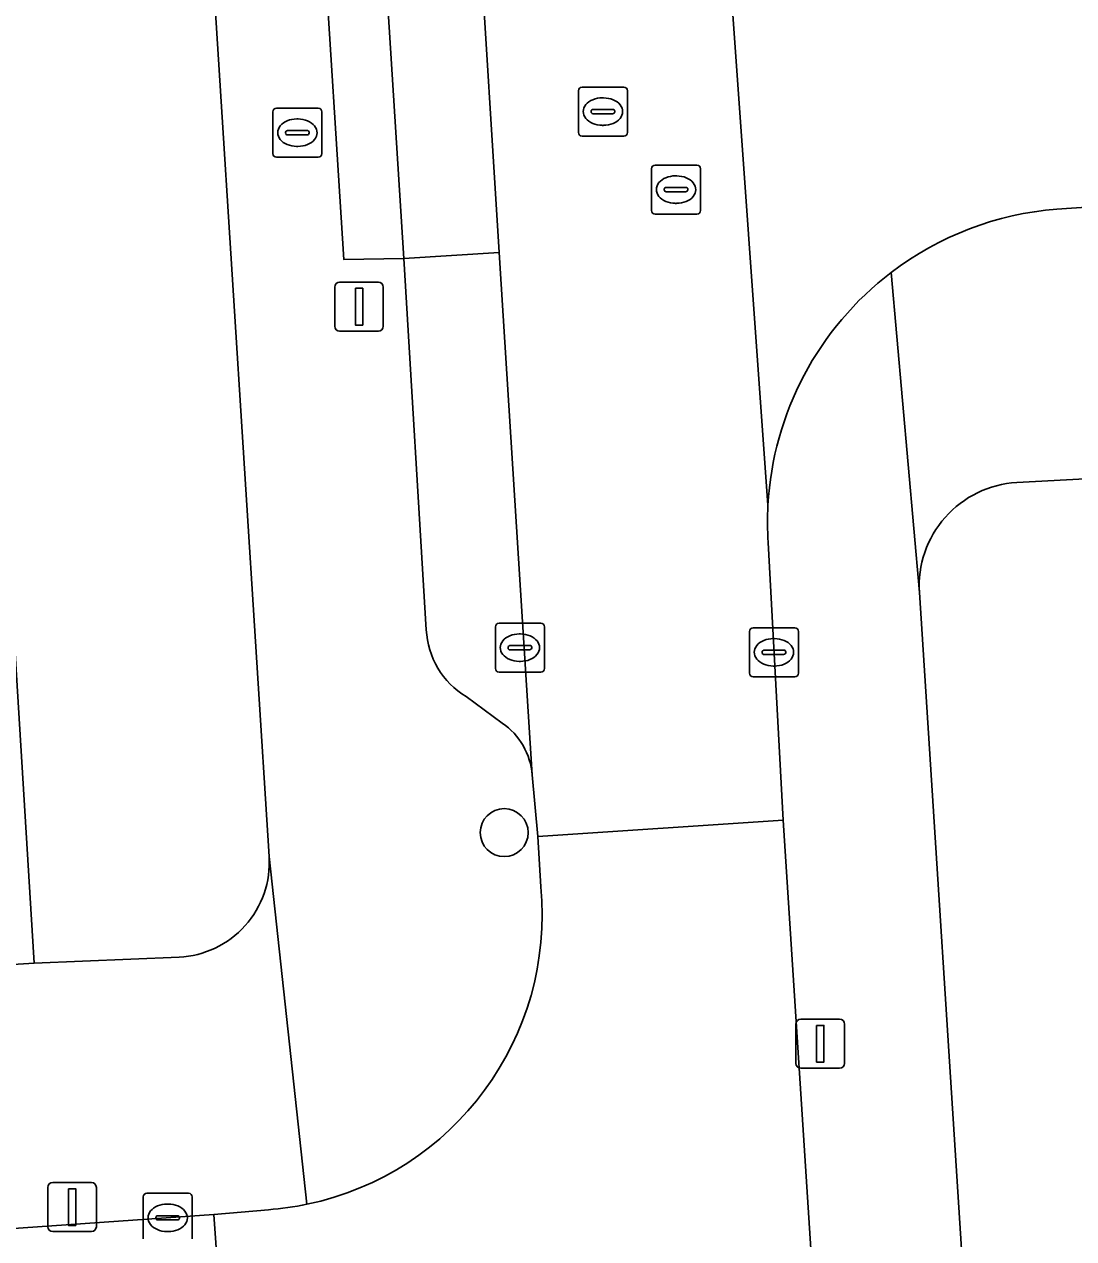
# Model space of a CAD drawing. Extents: x 159680 to 160786, y 387323 to 388340.
# Drawn here: x 160535.62 to 160557.01, y 388087.9 to 388112.65 of the extents above; entities that cross this region are included whole.
import ezdxf

# ---------------------------------------------------------------- set-up
doc = ezdxf.new("R2010")
doc.units = 0
for name, color, linetype in [('IMGEO_Boom', 7, 'Continuous'), ('IMGEO_Brandkraan', 7, 'Continuous'), ('IMGEO_Erf', 7, 'Continuous'), ('IMGEO_Kolk', 7, 'Continuous'), ('IMGEO_Lichtmast', 7, 'Continuous'), ('IMGEO_Pand', 7, 'Continuous'), ('IMGEO_Parkeervlak_open', 7, 'Continuous'), ('IMGEO_Rijbaan_lokaal_open', 7, 'Continuous'), ('IMGEO_Rioolput', 7, 'Continuous'), ('IMGEO_Voetpad_open', 7, 'Continuous')]:
    doc.layers.add(name, color=color, linetype=linetype)

msp = doc.modelspace()

# ---------------------------------------------------------------- linework, layer by layer
at = {"layer": 'IMGEO_Boom'}
msp.add_circle((160545.403, 388096.175), 0.489, dxfattribs=at)
at = {"layer": 'IMGEO_Brandkraan'}
for p, q in [((160540.686, 388110.017), (160540.686, 388110.869)), ((160540.761, 388110.943), (160541.613, 388110.943)), ((160541.687, 388110.869), (160541.687, 388110.017)), ((160541.174, 388110.723), (160541.199, 388110.723)), ((160540.945, 388110.437), (160540.945, 388110.449)), ((160541.383, 388110.4), (160540.985, 388110.4)), ((160540.988, 388110.486), (160541.386, 388110.486)), ((160541.429, 388110.449), (160541.429, 388110.437)), ((160541.197, 388110.163), (160541.172, 388110.163)), ((160541.613, 388109.943), (160540.761, 388109.943))]:
    msp.add_line(p, q, dxfattribs=at)
for points in [[(160540.686, 388110.017), (160540.686, 388110.869)], [(160540.761, 388110.943), (160541.613, 388110.943)], [(160541.687, 388110.869), (160541.687, 388110.017)], [(160541.613, 388109.943), (160540.761, 388109.943)]]:
    msp.add_lwpolyline(points, dxfattribs=at)
for centre, radius, start, end in [((160540.763, 388110.867), 0.0765, 91.552, 178.448), ((160540.763, 388110.867), 0.0765, 91.552, 178.448), ((160541.611, 388110.867), 0.0765, 1.552, 88.448), ((160541.611, 388110.867), 0.0765, 1.552, 88.448), ((160540.985, 388110.446), 0.0403, 85.8775, 175.7526), ((160540.982, 388110.436), 0.0366, 178.938, 274.7102), ((160541.386, 388110.443), 0.043, 264.8664, 352.4533), ((160541.39, 388110.448), 0.0386, 1.7309, 96.639), ((160540.763, 388110.019), 0.0765, 181.552, 268.448), ((160540.763, 388110.019), 0.0765, 181.552, 268.448), ((160541.611, 388110.019), 0.0765, 271.552, 358.448), ((160541.611, 388110.019), 0.0765, 271.552, 358.448)]:
    msp.add_arc(centre, radius, start, end, dxfattribs=at)
for centre, major_axis, ratio, start_param, end_param in [((160541.173, 388110.443), (-0.387, 0.002), 0.722429, 4.712389, 7.853982), ((160541.198, 388110.443), (-0.39, 0.002), 0.717154, 1.570796, 4.712389)]:
    msp.add_ellipse(centre, major_axis=major_axis, ratio=ratio, start_param=start_param, end_param=end_param, dxfattribs=at)
at = {"layer": 'IMGEO_Erf'}
for points in [[(160537.091, 388151.061), (160528.467, 388150.513), (160528.655, 388147.47), (160532.513, 388147.708), (160532.949, 388140.65), (160533.386, 388133.589), (160529.697, 388133.361), (160529.883, 388130.355), (160530.068, 388127.35), (160535.733, 388127.7), (160536.163, 388120.735), (160536.594, 388113.769), (160536.326, 388113.752), (160531.016, 388113.423), (160531.2, 388110.45), (160531.384, 388107.477), (160534.947, 388107.696), (160535.386, 388100.605), (160535.824, 388093.514), (160538.774, 388093.638)], [(160540.611, 388095.69), (160537.091, 388151.061)], [(160576.975, 388082.4), (160576.522, 388089.262), (160576.15, 388095.282), (160578.834, 388095.429), (160578.78, 388096.381), (160575.672, 388096.18), (160575.22, 388103.179), (160578.328, 388103.38), (160578.243, 388104.667), (160575.4, 388104.48), (160563.578, 388103.724), (160555.851, 388103.314)], [(160553.866, 388101.068), (160555.728, 388071.962), (160556.59, 388057.348)]]:
    msp.add_lwpolyline(points, dxfattribs=at)
for centre, radius, start, end in [((160555.981, 388101.199), 2.119, 93.518, 183.5419), ((160538.683, 388095.568), 1.932, 272.7107, 3.6179)]:
    msp.add_arc(centre, radius, start, end, dxfattribs=at)
at = {"layer": 'IMGEO_Kolk'}
for p, q in [((160545.297, 388100.446), (160546.149, 388100.446)), ((160545.222, 388099.52), (160545.222, 388100.372)), ((160545.71, 388100.226), (160545.735, 388100.226)), ((160546.223, 388100.372), (160546.223, 388099.52)), ((160550.401, 388099.425), (160550.401, 388100.277)), ((160550.476, 388100.351), (160551.328, 388100.351)), ((160551.402, 388100.277), (160551.402, 388099.425)), ((160545.481, 388099.94), (160545.481, 388099.952)), ((160545.524, 388099.989), (160545.922, 388099.989)), ((160545.965, 388099.952), (160545.965, 388099.94)), ((160550.889, 388100.131), (160550.914, 388100.131)), ((160545.919, 388099.903), (160545.521, 388099.903)), ((160550.66, 388099.845), (160550.66, 388099.857)), ((160551.098, 388099.808), (160550.7, 388099.808)), ((160550.703, 388099.894), (160551.101, 388099.894)), ((160551.144, 388099.857), (160551.144, 388099.845)), ((160546.149, 388099.446), (160545.297, 388099.446)), ((160545.733, 388099.666), (160545.708, 388099.666)), ((160550.912, 388099.571), (160550.887, 388099.571)), ((160551.328, 388099.351), (160550.476, 388099.351)), ((160538.117, 388088.824), (160538.969, 388088.824)), ((160538.042, 388087.898), (160538.042, 388088.75)), ((160538.53, 388088.604), (160538.555, 388088.604)), ((160539.043, 388088.75), (160539.043, 388087.898)), ((160538.301, 388088.318), (160538.301, 388088.33)), ((160538.344, 388088.367), (160538.742, 388088.367)), ((160538.785, 388088.33), (160538.785, 388088.318)), ((160538.739, 388088.281), (160538.341, 388088.281)), ((160538.553, 388088.044), (160538.528, 388088.044))]:
    msp.add_line(p, q, dxfattribs=at)
for points in [[(160545.297, 388100.446), (160546.149, 388100.446)], [(160545.222, 388099.52), (160545.222, 388100.372)], [(160546.223, 388100.372), (160546.223, 388099.52)], [(160550.401, 388099.425), (160550.401, 388100.277)], [(160550.476, 388100.351), (160551.328, 388100.351)], [(160551.402, 388100.277), (160551.402, 388099.425)], [(160546.149, 388099.446), (160545.297, 388099.446)], [(160551.328, 388099.351), (160550.476, 388099.351)], [(160538.117, 388088.824), (160538.969, 388088.824)], [(160538.042, 388087.898), (160538.042, 388088.75)], [(160539.043, 388088.75), (160539.043, 388087.898)]]:
    msp.add_lwpolyline(points, dxfattribs=at)
for centre, radius, start, end in [((160545.299, 388100.37), 0.0765, 91.552, 178.448), ((160545.299, 388100.37), 0.0765, 91.552, 178.448), ((160546.147, 388100.37), 0.0765, 1.552, 88.448), ((160546.147, 388100.37), 0.0765, 1.552, 88.448), ((160550.478, 388100.275), 0.0765, 91.552, 178.448), ((160550.478, 388100.275), 0.0765, 91.552, 178.448), ((160551.326, 388100.275), 0.0765, 1.552, 88.448), ((160551.326, 388100.275), 0.0765, 1.552, 88.448), ((160545.521, 388099.949), 0.0403, 85.8775, 175.7526), ((160545.518, 388099.939), 0.0366, 178.938, 274.7102), ((160545.922, 388099.946), 0.043, 264.8664, 352.4533), ((160545.926, 388099.951), 0.0386, 1.7309, 96.639), ((160550.7, 388099.854), 0.0403, 85.8775, 175.7526), ((160550.697, 388099.844), 0.0366, 178.938, 274.7102), ((160551.101, 388099.851), 0.043, 264.8664, 352.4533), ((160551.105, 388099.856), 0.0386, 1.7309, 96.639), ((160545.299, 388099.522), 0.0765, 181.552, 268.448), ((160545.299, 388099.522), 0.0765, 181.552, 268.448), ((160546.147, 388099.522), 0.0765, 271.552, 358.448), ((160546.147, 388099.522), 0.0765, 271.552, 358.448), ((160550.478, 388099.427), 0.0765, 181.552, 268.448), ((160550.478, 388099.427), 0.0765, 181.552, 268.448), ((160551.326, 388099.427), 0.0765, 271.552, 358.448), ((160551.326, 388099.427), 0.0765, 271.552, 358.448), ((160538.119, 388088.748), 0.0765, 91.552, 178.448), ((160538.119, 388088.748), 0.0765, 91.552, 178.448), ((160538.967, 388088.748), 0.0765, 1.552, 88.448), ((160538.967, 388088.748), 0.0765, 1.552, 88.448), ((160538.341, 388088.327), 0.0403, 85.8775, 175.7526), ((160538.338, 388088.317), 0.0366, 178.938, 274.7102), ((160538.742, 388088.324), 0.043, 264.8664, 352.4533), ((160538.746, 388088.329), 0.0386, 1.7309, 96.639)]:
    msp.add_arc(centre, radius, start, end, dxfattribs=at)
for centre, major_axis, ratio, start_param, end_param in [((160545.709, 388099.946), (-0.387, 0.002), 0.722429, 4.712389, 7.853982), ((160545.734, 388099.946), (-0.39, 0.002), 0.717154, 1.570796, 4.712389), ((160550.888, 388099.851), (-0.387, 0.002), 0.722429, 4.712389, 7.853982), ((160550.913, 388099.851), (-0.39, 0.002), 0.717154, 1.570796, 4.712389), ((160538.529, 388088.324), (-0.387, 0.002), 0.722429, 4.712389, 7.853982), ((160538.554, 388088.324), (-0.39, 0.002), 0.717154, 1.570796, 4.712389)]:
    msp.add_ellipse(centre, major_axis=major_axis, ratio=ratio, start_param=start_param, end_param=end_param, dxfattribs=at)
at = {"layer": 'IMGEO_Lichtmast'}
for p, q in [((160542.048, 388107.396), (160542.838, 388107.396)), ((160542.838, 388107.396), (160542.048, 388107.396)), ((160541.948, 388106.496), (160541.948, 388107.296)), ((160541.948, 388107.296), (160541.948, 388106.496)), ((160542.938, 388107.296), (160542.938, 388106.496)), ((160542.938, 388106.496), (160542.938, 388107.296)), ((160542.838, 388106.396), (160542.048, 388106.396)), ((160542.048, 388106.396), (160542.838, 388106.396)), ((160551.349, 388091.472), (160551.349, 388092.272)), ((160551.349, 388092.272), (160551.349, 388091.472)), ((160551.449, 388092.372), (160552.239, 388092.372)), ((160552.239, 388092.372), (160551.449, 388092.372)), ((160552.339, 388092.272), (160552.339, 388091.472)), ((160552.339, 388091.472), (160552.339, 388092.272)), ((160552.239, 388091.372), (160551.449, 388091.372)), ((160551.449, 388091.372), (160552.239, 388091.372)), ((160536.199, 388089.043), (160536.989, 388089.043)), ((160536.989, 388089.043), (160536.199, 388089.043)), ((160536.099, 388088.143), (160536.099, 388088.943)), ((160536.099, 388088.943), (160536.099, 388088.143)), ((160537.089, 388088.943), (160537.089, 388088.143)), ((160537.089, 388088.143), (160537.089, 388088.943)), ((160536.989, 388088.043), (160536.199, 388088.043)), ((160536.199, 388088.043), (160536.989, 388088.043))]:
    msp.add_line(p, q, dxfattribs=at)
for points in [[(160542.368, 388107.271), (160542.518, 388107.271), (160542.518, 388106.521), (160542.368, 388106.521), (160542.368, 388107.271)], [(160551.769, 388092.247), (160551.919, 388092.247), (160551.919, 388091.497), (160551.769, 388091.497), (160551.769, 388092.247)], [(160536.519, 388088.918), (160536.669, 388088.918), (160536.669, 388088.168), (160536.519, 388088.168), (160536.519, 388088.918)]]:
    msp.add_lwpolyline(points, dxfattribs=at)
for centre, start, end in [((160542.048, 388107.296), 90, 180), ((160542.048, 388107.296), 90, 180), ((160542.838, 388107.296), 0, 90), ((160542.838, 388107.296), 360, 90), ((160542.048, 388106.496), 180, 270), ((160542.048, 388106.496), 180, 270), ((160542.838, 388106.496), 270, 0), ((160542.838, 388106.496), 270, 0), ((160551.449, 388092.272), 90, 180), ((160551.449, 388092.272), 90, 180), ((160552.239, 388092.272), 0, 90), ((160552.239, 388092.272), 360, 90), ((160551.449, 388091.472), 180, 270), ((160551.449, 388091.472), 180, 270), ((160552.239, 388091.472), 270, 0), ((160552.239, 388091.472), 270, 0), ((160536.199, 388088.943), 90, 180), ((160536.199, 388088.943), 90, 180), ((160536.989, 388088.943), 0, 90), ((160536.989, 388088.943), 360, 90), ((160536.199, 388088.143), 180, 270), ((160536.199, 388088.143), 180, 270), ((160536.989, 388088.143), 270, 0), ((160536.989, 388088.143), 270, 0)]:
    msp.add_arc(centre, 0.1, start, end, dxfattribs=at)
at = {"layer": 'IMGEO_Pand'}
msp.add_lwpolyline([(160535.824, 388093.514), (160535.386, 388100.605), (160526.163, 388100.032), (160526.601, 388092.945)], close=True, dxfattribs=at)
at = {"layer": 'IMGEO_Parkeervlak_open'}
for points in [[(160545.302, 388108.002), (160543.355, 388107.879), (160543.815, 388100.311)], [(160545.975, 388097.351), (160545.302, 388108.002)], [(160544.627, 388098.949), (160545.364, 388098.409)]]:
    msp.add_lwpolyline(points, dxfattribs=at)
for centre, radius, start, end in [((160545.491, 388100.387), 1.678, 182.6077, 238.9976), ((160544.558, 388097.238), 1.421, 4.549, 55.4643)]:
    msp.add_arc(centre, radius, start, end, dxfattribs=at)
at = {"layer": 'IMGEO_Rijbaan_lokaal_open'}
for points in [[(160549.588, 388119.525), (160548.608, 388136.038), (160543.555, 388135.673), (160543.614, 388134.744), (160544.024, 388128.247), (160544.883, 388114.651), (160545.302, 388108.002), (160545.975, 388097.351), (160546.085, 388096.094), (160551.092, 388096.43), (160550.783, 388102.09)], [(160550.779, 388102.852), (160549.588, 388119.525)], [(160549.588, 388119.525), (160550.779, 388102.852)], [(160556.667, 388108.885), (160559.774, 388109.095), (160608.738, 388112.169)], [(160551.092, 388096.43), (160546.085, 388096.094), (160546.147, 388095.07)], [(160547.248, 388077.958), (160547.409, 388076.127), (160552.382, 388076.429), (160551.092, 388096.43)], [(160489.849, 388080.315), (160518.205, 388082.19), (160538.681, 388083.464), (160539.832, 388083.477), (160539.485, 388088.394), (160532.583, 388087.911), (160491.855, 388085.434), (160489.717, 388085.276)], [(160540.597, 388088.489), (160539.485, 388088.394), (160539.832, 388083.477), (160541.378, 388083.522)]]:
    msp.add_lwpolyline(points, dxfattribs=at)
for centre, radius, start, end in [((160557.172, 388102.5), 6.405, 94.5253, 127.2993), ((160557.173, 388102.502), 6.403, 127.3166, 176.87), ((160557.374, 388102.506), 6.604, 176.9934, 183.6082), ((160540.155, 388094.493), 6.02, 281.7646, 5.5023), ((160540.157, 388094.483), 6.01, 274.1957, 281.7579)]:
    msp.add_arc(centre, radius, start, end, dxfattribs=at)
at = {"layer": 'IMGEO_Rioolput'}
for p, q in [((160546.99, 388111.373), (160547.842, 388111.373)), ((160546.915, 388110.447), (160546.915, 388111.299)), ((160547.403, 388111.153), (160547.428, 388111.153)), ((160547.916, 388111.299), (160547.916, 388110.447)), ((160547.174, 388110.867), (160547.174, 388110.879)), ((160547.612, 388110.83), (160547.214, 388110.83)), ((160547.217, 388110.916), (160547.615, 388110.916)), ((160547.658, 388110.879), (160547.658, 388110.867)), ((160547.426, 388110.593), (160547.401, 388110.593)), ((160547.842, 388110.373), (160546.99, 388110.373)), ((160548.405, 388108.857), (160548.405, 388109.709)), ((160548.48, 388109.783), (160549.332, 388109.783)), ((160549.406, 388109.709), (160549.406, 388108.857)), ((160548.893, 388109.563), (160548.918, 388109.563)), ((160548.664, 388109.277), (160548.664, 388109.289)), ((160549.102, 388109.24), (160548.704, 388109.24)), ((160548.707, 388109.326), (160549.105, 388109.326)), ((160549.148, 388109.289), (160549.148, 388109.277)), ((160548.916, 388109.003), (160548.891, 388109.003)), ((160549.332, 388108.783), (160548.48, 388108.783))]:
    msp.add_line(p, q, dxfattribs=at)
for points in [[(160546.99, 388111.373), (160547.842, 388111.373)], [(160546.915, 388110.447), (160546.915, 388111.299)], [(160547.916, 388111.299), (160547.916, 388110.447)], [(160547.842, 388110.373), (160546.99, 388110.373)], [(160548.405, 388108.857), (160548.405, 388109.709)], [(160548.48, 388109.783), (160549.332, 388109.783)], [(160549.406, 388109.709), (160549.406, 388108.857)], [(160549.332, 388108.783), (160548.48, 388108.783)]]:
    msp.add_lwpolyline(points, dxfattribs=at)
for centre, radius, start, end in [((160546.992, 388111.297), 0.0765, 91.552, 178.448), ((160546.992, 388111.297), 0.0765, 91.552, 178.448), ((160547.84, 388111.297), 0.0765, 1.552, 88.448), ((160547.84, 388111.297), 0.0765, 1.552, 88.448), ((160547.214, 388110.876), 0.0403, 85.8775, 175.7526), ((160547.211, 388110.866), 0.0366, 178.938, 274.7102), ((160547.615, 388110.873), 0.043, 264.8664, 352.4533), ((160547.619, 388110.878), 0.0386, 1.7309, 96.639), ((160546.992, 388110.449), 0.0765, 181.552, 268.448), ((160546.992, 388110.449), 0.0765, 181.552, 268.448), ((160547.84, 388110.449), 0.0765, 271.552, 358.448), ((160547.84, 388110.449), 0.0765, 271.552, 358.448), ((160548.482, 388109.707), 0.0765, 91.552, 178.448), ((160548.482, 388109.707), 0.0765, 91.552, 178.448), ((160549.33, 388109.707), 0.0765, 1.552, 88.448), ((160549.33, 388109.707), 0.0765, 1.552, 88.448), ((160548.704, 388109.286), 0.0403, 85.8775, 175.7526), ((160548.701, 388109.276), 0.0366, 178.938, 274.7102), ((160549.105, 388109.283), 0.043, 264.8664, 352.4533), ((160549.109, 388109.288), 0.0386, 1.7309, 96.639), ((160548.482, 388108.859), 0.0765, 181.552, 268.448), ((160548.482, 388108.859), 0.0765, 181.552, 268.448), ((160549.33, 388108.859), 0.0765, 271.552, 358.448), ((160549.33, 388108.859), 0.0765, 271.552, 358.448)]:
    msp.add_arc(centre, radius, start, end, dxfattribs=at)
for centre, major_axis, ratio, start_param, end_param in [((160547.402, 388110.873), (-0.387, 0.002), 0.722429, 4.712389, 7.853982), ((160547.427, 388110.873), (-0.39, 0.002), 0.717154, 1.570796, 4.712389), ((160548.892, 388109.283), (-0.387, 0.002), 0.722429, 4.712389, 7.853982), ((160548.917, 388109.283), (-0.39, 0.002), 0.717154, 1.570796, 4.712389)]:
    msp.add_ellipse(centre, major_axis=major_axis, ratio=ratio, start_param=start_param, end_param=end_param, dxfattribs=at)
at = {"layer": 'IMGEO_Voetpad_open'}
for points in [[(160530.893, 388235.298), (160531.055, 388232.473), (160531.246, 388229.468), (160531.438, 388226.463), (160531.629, 388223.458), (160531.82, 388220.453), (160532.012, 388217.448), (160532.203, 388214.443), (160533.058, 388214.491), (160533.135, 388213.277), (160537.005, 388152.406), (160537.091, 388151.061), (160540.611, 388095.69), (160541.382, 388088.599)], [(160543.815, 388100.311), (160543.355, 388107.879), (160542.136, 388107.856), (160541.706, 388114.603), (160542.922, 388114.758), (160542.063, 388127.909), (160540.847, 388127.867), (160540.408, 388134.637), (160541.675, 388134.764), (160540.832, 388147.011), (160539.618, 388147.003), (160539.061, 388156.004), (160540.245, 388156.131), (160536.997, 388206.749)], [(160555.851, 388103.314), (160563.578, 388103.724), (160575.4, 388104.48), (160578.243, 388104.667), (160579.801, 388104.769), (160615.501, 388107.115), (160615.593, 388107.121), (160612.884, 388149.277)], [(160559.774, 388109.095), (160556.667, 388108.885)], [(160553.866, 388101.068), (160553.291, 388107.595)], [(160553.291, 388107.595), (160553.866, 388101.068)], [(160550.783, 388102.09), (160551.092, 388096.43), (160552.382, 388076.429), (160553.397, 388060.847), (160554.46, 388060.932), (160554.712, 388057.169), (160556.59, 388057.348), (160555.728, 388071.962), (160553.866, 388101.068)], [(160545.364, 388098.409), (160544.627, 388098.949)], [(160546.147, 388095.07), (160546.085, 388096.094), (160545.975, 388097.351)], [(160541.382, 388088.599), (160540.611, 388095.69)], [(160538.774, 388093.638), (160535.824, 388093.514), (160526.601, 388092.945), (160519.457, 388092.496), (160516.007, 388092.253), (160514.495, 388092.153), (160511.143, 388091.937), (160501.735, 388091.355), (160500, 388091.245), (160492.564, 388090.772), (160491.487, 388090.677)], [(160532.583, 388087.911), (160539.485, 388088.394), (160540.597, 388088.489)]]:
    msp.add_lwpolyline(points, dxfattribs=at)
for points in [[(160542.936, 388114.529), (160542.922, 388114.758), (160541.706, 388114.603), (160542.136, 388107.856), (160543.355, 388107.879)], [(160544.883, 388114.651), (160542.936, 388114.529), (160543.355, 388107.879), (160545.302, 388108.002)]]:
    msp.add_lwpolyline(points, close=True, dxfattribs=at)
for centre, radius, start, end in [((160557.172, 388102.5), 6.405, 94.5253, 127.2993), ((160557.173, 388102.502), 6.403, 127.3166, 176.87), ((160555.981, 388101.199), 2.119, 93.518, 183.5419), ((160557.374, 388102.506), 6.604, 176.9934, 183.6082), ((160545.491, 388100.387), 1.678, 182.6077, 238.9976), ((160544.558, 388097.238), 1.421, 4.549, 55.4643), ((160538.683, 388095.568), 1.932, 272.7107, 3.6179), ((160540.155, 388094.493), 6.02, 281.7646, 5.5023), ((160540.157, 388094.483), 6.01, 274.1957, 281.7579)]:
    msp.add_arc(centre, radius, start, end, dxfattribs=at)

doc.saveas('drawing.dxf')
